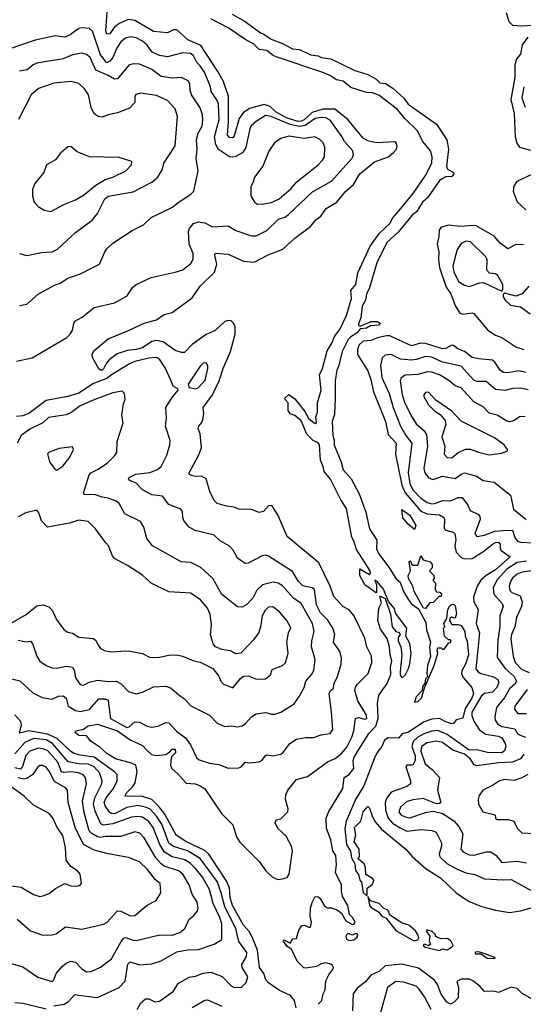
# Model space of a CAD drawing. Extents: x 1268547 to 1425625, y 515768 to 616754.
# Tile 479 of 507: x 1391895 to 1395134, y 592638 to 598968. Entities that reach past the tile are written whole.
import ezdxf

# ---------------------------------------------------------------- set-up
doc = ezdxf.new("R2010")
doc.units = 0

msp = doc.modelspace()

# ---------------------------------------------------------------- linework, layer by layer
at = {"layer": '0CON10XD'}
for points in [[(1393672.3, 592615), (1393662.2, 592662.2), (1393636, 592695), (1393566.9, 592726.9), (1393495, 592774.7), (1393478.7, 592795), (1393464.7, 592835), (1393436.9, 592875), (1393425, 592985.7), (1393393.3, 593065), (1393371, 593105), (1393335, 593146.5), (1393263.5, 593273.5), (1393249, 593325), (1393244.6, 593385), (1393227.4, 593427.4), (1393112.2, 593602.2), (1393086.8, 593626.8), (1392964.1, 593685), (1392901.1, 593725), (1392829.2, 593859.2), (1392789.8, 593909.8), (1392744.6, 593954.6), (1392685, 593973.6), (1392573.1, 593975), (1392579.6, 593995), (1392622.5, 594037.5), (1392637.5, 594062.5), (1392651.8, 594135), (1392642.2, 594175), (1392615, 594188.5), (1392512, 594215), (1392455, 594250), (1392410.4, 594290.4), (1392355, 594328), (1392325, 594363.3), (1392275, 594365.6), (1392251.4, 594385), (1392256.2, 594395), (1392305, 594406.2), (1392335, 594426.9), (1392395, 594438.7), (1392524.7, 594395), (1392605, 594337.3), (1392685, 594302.5), (1392712.2, 594272.2), (1392743.1, 594243.1), (1392775, 594237.7), (1392835.5, 594244.5), (1392860.3, 594259.7), (1392875, 594277.1), (1392895, 594278.1), (1392896.9, 594255), (1392872.1, 594227.9), (1392866.2, 594205), (1392864.5, 594175), (1392872.9, 594152.9), (1392915, 594116.4), (1392965, 594059.7), (1393025, 594054.5), (1393060.5, 594040.5), (1393085, 594021.9), (1393192.9, 593865), (1393265, 593792.2), (1393290.3, 593715), (1393310.3, 593680.3), (1393434.5, 593555), (1393477.5, 593495), (1393520.8, 593455), (1393555, 593440.9), (1393585, 593443.3), (1393615, 593453.3), (1393627.7, 593475), (1393650.3, 593625), (1393643.3, 593655), (1393609.1, 593719.1), (1393555, 593766.9), (1393537.8, 593805), (1393545, 593824), (1393575, 593830), (1393620, 593875), (1393620.9, 593895), (1393605.3, 593955), (1393607.7, 593985), (1393619.5, 594015), (1393675, 594081.9), (1393745, 594101.8), (1393873.9, 594196.1), (1393925, 594217.7), (1393965, 594249), (1393998.6, 594291.4), (1394031.2, 594355), (1394044.1, 594395), (1394055.4, 594474.6), (1394075, 594481.1), (1394115, 594471.5), (1394127.1, 594475), (1394125, 594495.6), (1394069.6, 594589.6), (1394049.4, 594655), (1394053.7, 594676.3), (1394065, 594692.9), (1394136.5, 594765), (1394158.9, 594835), (1394157.2, 594875), (1394128.1, 594935), (1394115, 594992), (1394045, 595136.7), (1394013.8, 595173.8), (1393973.8, 595195), (1393915, 595258.6), (1393891.6, 595325), (1393818.8, 595475), (1393615.3, 595645.3), (1393554.5, 595784.5), (1393516.2, 595845), (1393495, 595842), (1393463.3, 595805), (1393435, 595799.4), (1393385, 595818.1), (1393305, 595820), (1393274.5, 595834.5), (1393225, 595840.6), (1393165, 595857.5), (1393145, 595876.2), (1393117.3, 595935), (1393095, 596015.8), (1393065, 596032.5), (1393025, 596030.4), (1392997.5, 596037.5), (1392986.2, 596045), (1392984.2, 596055), (1393045.5, 596165), (1393063.5, 596215), (1393055.4, 596305), (1393042.3, 596337.7), (1393046.4, 596355), (1393064.5, 596375), (1393072.3, 596395), (1393079.2, 596435), (1393076.2, 596475), (1393134.6, 596555.4), (1393177.5, 596645), (1393203.2, 596725), (1393251.5, 596835), (1393280, 596945), (1393280, 596995), (1393269, 597019), (1393255, 597031.5), (1393235, 597033.5), (1393215, 597026.4), (1393151.5, 596968.5), (1393095, 596943), (1393005, 596879.7), (1392955, 596827.7), (1392935, 596827.8), (1392895, 596841), (1392817.3, 596897.3), (1392775, 596904.1), (1392745, 596899.7), (1392685, 596859), (1392645, 596847.3), (1392589, 596841), (1392521.5, 596818.5), (1392470, 596780), (1392451.7, 596758.2), (1392435, 596722.7), (1392425, 596715.5), (1392415, 596714.6), (1392403.3, 596723.3), (1392364.2, 596795), (1392361.2, 596815), (1392372.3, 596837.7), (1392465, 596916.4), (1392595, 596969.2), (1392695, 597017.6), (1392775, 597038.2), (1392825, 597072.1), (1392875.2, 597084.8), (1393005, 597179.6), (1393056.1, 597255), (1393148.5, 597345), (1393163.1, 597395), (1393153.4, 597443.4), (1393150, 597455), (1393155, 597467.5), (1393235, 597460.8), (1393335, 597416.2), (1393402.2, 597407.8), (1393494.1, 597455.9), (1393588.4, 597491.6), (1393665, 597563.1), (1393765, 597638.8), (1393799.6, 597680.4), (1393832.6, 597705), (1393866.1, 597753.9), (1393935.7, 597795), (1393988.1, 597861.9), (1394041.1, 597908.9), (1394082.3, 597977.7), (1394176.4, 598053.6), (1394266.5, 598085), (1394302, 598115), (1394317.3, 598135), (1394322.5, 598155), (1394315.6, 598175), (1394305, 598182.7), (1394195, 598175.6), (1394170.3, 598180.3), (1394135, 598188.5), (1394103.3, 598205), (1394005, 598326.4), (1393922.1, 598392.1), (1393845, 598392.3), (1393775, 598371.1), (1393725, 598324), (1393705, 598314.3), (1393685, 598313.6), (1393615, 598333.6), (1393545, 598373.2), (1393505, 598410), (1393468, 598422), (1393374, 598396), (1393332.1, 598367.9), (1393307.7, 598332.3), (1393275, 598220), (1393265, 598207.5), (1393245, 598210), (1393231.2, 598225), (1393238.4, 598311.6), (1393237.1, 598475), (1393204.4, 598575), (1393170.1, 598635), (1393061.2, 598801.2), (1392977.6, 598837.6), (1392905, 598902.5), (1392885, 598901.5), (1392845, 598883.2), (1392755, 598891.9), (1392635, 598961.6), (1392595, 598968.2), (1392535, 598943.3), (1392502.3, 598917.7), (1392475, 598876.4), (1392455, 598875.4), (1392449.4, 598895), (1392458, 599015)], [(1395023.4, 599013.4), (1395040.8, 598955), (1395065, 598933), (1395125, 598927.3), (1395193.1, 598933.1)], [(1394278.6, 594885), (1394274.2, 594935), (1394258.8, 594988.8), (1394215, 595050), (1394198, 595105), (1394204.3, 595185), (1394221.2, 595218.8), (1394210.7, 595259.3), (1394215, 595262.5), (1394246.1, 595246.1), (1394280, 595145), (1394290, 595065), (1394313.6, 595033.6), (1394335, 595027.5), (1394342.5, 595015), (1394330, 594995), (1394330, 594975), (1394346.1, 594936.1), (1394353.6, 594883.6), (1394342.5, 594775), (1394342.5, 594755), (1394350, 594740), (1394355, 594737.5), (1394375, 594754), (1394395, 594796.7), (1394405, 594827.5), (1394413.3, 594895), (1394405, 594957.5), (1394377.9, 595005), (1394384.7, 595055), (1394311.9, 595151.9), (1394305, 595181.9), (1394267.7, 595227.7), (1394235, 595307.1), (1394195, 595356), (1394180, 595365), (1394190, 595335), (1394190, 595285), (1394185, 595282.5), (1394173, 595293), (1394114.3, 595334.3), (1394083.6, 595393.6), (1394083, 595437), (1394145, 595401.2), (1394150.7, 595409.3), (1394148.4, 595425), (1394061.9, 595561.9), (1394045, 595617.7), (1394030.3, 595640.3), (1393995.9, 595825), (1393960.1, 595880.1), (1393895, 596012.7), (1393853.1, 596063.1), (1393847, 596095), (1393829.1, 596135), (1393823.6, 596235), (1393815, 596247.4), (1393782.9, 596262.9), (1393742.6, 596302.6), (1393705, 596388.1), (1393665, 596422), (1393634.2, 596434.2), (1393622.5, 596455), (1393622.5, 596505), (1393602.5, 596525), (1393600, 596535), (1393625, 596557.5), (1393665, 596530), (1393728.1, 596448.1), (1393755, 596402.3), (1393795, 596372.5), (1393805, 596378), (1393799.7, 596415), (1393809.3, 596445), (1393809.4, 596505), (1393834.9, 596585), (1393824.2, 596685), (1393843.2, 596725), (1393871.9, 596838.1), (1393905, 596893.2), (1393919, 596931), (1393953.4, 596975), (1393997.6, 597065), (1394029.7, 597175), (1394024.2, 597225.8), (1394057.1, 597265), (1394070.7, 597339.3), (1394148.2, 597511.8), (1394208.4, 597595), (1394275, 597657.3), (1394295.4, 597694.6), (1394346.6, 597753.4), (1394425, 597850), (1394505.6, 597965), (1394544.8, 598045.2), (1394547.6, 598085), (1394536.2, 598125), (1394488.4, 598185), (1394452.1, 598255), (1394371.8, 598331.8), (1394325, 598390.4), (1394205, 598482.3), (1394165, 598497.9), (1394125, 598499.8), (1394025, 598531.9), (1393975, 598571.9), (1393931.9, 598581.9), (1393895, 598606.8), (1393851.4, 598625), (1393545, 598729.8), (1393525, 598736.5), (1393485, 598769.8), (1393435, 598776), (1393401.1, 598811.1), (1393342.5, 598842.5), (1393235.4, 598915.4), (1393124, 598974)], [(1393262.7, 599002.7), (1393346, 598956), (1393443, 598883.1), (1393465.7, 598875), (1393512.8, 598842.8), (1393585.4, 598815.4), (1393650, 598780), (1393695, 598775.1), (1393765, 598741.2), (1393814.4, 598735), (1393835.5, 598725.5), (1393895.9, 598715.9), (1394050.8, 598640.8), (1394135, 598614.9), (1394185, 598587.3), (1394211.4, 598561.4), (1394246.9, 598556.9), (1394295, 598528.3), (1394365, 598463.2), (1394394.3, 598424.3), (1394575.4, 598295.4), (1394641.9, 598195), (1394653.2, 598135), (1394639.4, 598025), (1394646.8, 598006.8), (1394685.7, 597985.7), (1394687.1, 597975), (1394675, 597960.3), (1394635, 597957.1), (1394595, 597933.3), (1394517.3, 597822.7), (1394485.2, 597795), (1394447.6, 597732.4), (1394420, 597709.9), (1394328.6, 597601.4), (1394256.3, 597535), (1394191.1, 597405), (1394141.8, 597238.2), (1394124.4, 597205), (1394119.1, 597165), (1394097.3, 597125), (1394089, 597051), (1394073, 597013), (1394075, 597002.2), (1394085, 596996.4), (1394155, 597027.9), (1394197.2, 597027.2), (1394215.4, 597015), (1394205, 597003.9), (1394150.8, 596999.2), (1394124.8, 596984.8), (1394085, 596980.9), (1394065.1, 596955), (1394025, 596929.1), (1394008.6, 596911.4), (1393968.4, 596835), (1393947.7, 596745), (1393933.8, 596713.8), (1393924.2, 596645), (1393924.3, 596535), (1393919.6, 596430.4), (1393904.6, 596385), (1393909.8, 596295), (1393918.5, 596265), (1393918, 596235), (1393962.4, 596122.4), (1393975, 596073.3), (1394026.7, 596015), (1394079.2, 595919.2), (1394121.7, 595801.7), (1394144.2, 595695), (1394192.1, 595622.1), (1394189.7, 595565), (1394203.2, 595535), (1394269, 595449), (1394313.3, 595375), (1394341, 595351), (1394362.1, 595295), (1394395, 595238.1), (1394415, 595212), (1394460.3, 595180.3), (1394507.5, 595092.5), (1394511.1, 595045), (1394536.4, 594966.4), (1394531.1, 594935), (1394536.4, 594873.6), (1394518.5, 594815), (1394513.3, 594765), (1394517.5, 594742.5), (1394505, 594730), (1394499.5, 594700.5), (1394485, 594680), (1394483.8, 594655), (1394445.8, 594615), (1394435, 594580), (1394455, 594583.3), (1394480, 594605), (1394498.3, 594671.7), (1394561.2, 594815), (1394583.3, 594895), (1394580, 594915), (1394585, 594930), (1394605, 594930), (1394615, 594920), (1394625, 594920), (1394651.7, 594958.3), (1394670, 594965), (1394665, 594980), (1394651.7, 594981.7), (1394627.5, 595005), (1394620, 595055), (1394630, 595065), (1394622.5, 595085), (1394641.7, 595118.3), (1394647.5, 595175), (1394660.7, 595199.3), (1394673, 595207), (1394685, 595210), (1394695, 595200), (1394705, 595150), (1394695, 595120), (1394673, 595127), (1394661.7, 595118.3), (1394660, 595105), (1394675, 595080), (1394715, 595080), (1394735, 595072.5), (1394757.1, 595035), (1394760, 595005), (1394772.1, 594972.1), (1394780.8, 594885), (1394761.5, 594825), (1394737.9, 594782.1), (1394736.4, 594765), (1394748.1, 594738.1)], [(1391875, 596773.1), (1391975, 596794.4), (1392199.2, 596925), (1392220, 596945), (1392235, 596971.2), (1392242.5, 597015), (1392250.7, 597029.3), (1392298, 597055), (1392375, 597116.9), (1392505, 597147.1), (1392586.8, 597193.2), (1392620, 597245), (1392644.2, 597265), (1392740.2, 597309.8), (1392895, 597343.8), (1392945, 597360), (1392958.5, 597371.5), (1392995, 597401.2), (1393010.9, 597429.1), (1393010, 597465), (1392986, 597525), (1392981.1, 597605), (1392987.5, 597625), (1393013.5, 597656.5), (1393045, 597667.9), (1393085, 597662.2), (1393135, 597635.6), (1393235, 597641.4), (1393285, 597612.5), (1393385, 597577.7), (1393415, 597578.9), (1393485, 597612.5), (1393560.5, 597685), (1393600.9, 597699.1), (1393624.8, 597715.2), (1393778.1, 597861.9), (1393900, 597930), (1394031.2, 598075), (1394041.1, 598095), (1394038.6, 598125), (1393984.4, 598185), (1393966.1, 598216.1), (1393890.8, 598320.8), (1393865, 598337.4), (1393835, 598339.8), (1393795, 598332.1), (1393731.8, 598288.2), (1393695, 598280.9), (1393634.7, 598294.7), (1393512.9, 598345), (1393475, 598350.8), (1393415, 598314.1), (1393383.9, 598285), (1393374.2, 598265), (1393348.8, 598145), (1393327.7, 598112.3), (1393285, 598088.1), (1393265, 598082.8), (1393245, 598086.6), (1393173.6, 598133.6), (1393156.5, 598165), (1393147, 598215), (1393177.2, 598325), (1393172.8, 598425), (1393165, 598447.5), (1393127.3, 598505), (1393122.9, 598535), (1393085.8, 598625), (1393055, 598671.1), (1393035, 598691.5), (1393013.9, 598735), (1392995, 598750.3), (1392945, 598754.7), (1392845, 598728.9), (1392795, 598737.1), (1392747.9, 598757.9), (1392714.5, 598804.5), (1392685, 598828.8), (1392645, 598850.3), (1392605, 598857.6), (1392575, 598849.7), (1392545.3, 598825), (1392519.5, 598785), (1392494.1, 598725), (1392475, 598700.5), (1392455, 598690.6), (1392415, 598742.1), (1392363.8, 598893.8), (1392345, 598910), (1392295.8, 598915.8), (1392275, 598910), (1392219.2, 598870.7), (1392185, 598855.3), (1392126.2, 598863.8), (1391995, 598835.4), (1391825, 598778.7)], [(1395163.5, 598855), (1395126.1, 598805), (1395115.3, 598745), (1395089.4, 598715), (1395078.7, 598675), (1395079.9, 598595), (1395054.3, 598455), (1395075.2, 598365), (1395081.9, 598215), (1395093.2, 598173.2), (1395109, 598149), (1395179.6, 598129.6)], [(1391895, 597130), (1391940.3, 597139.7), (1392015, 597202), (1392115, 597258), (1392155, 597274.3), (1392205, 597306), (1392286.8, 597333.2), (1392366.5, 597373.5), (1392407.8, 597395), (1392441.9, 597475), (1392455.6, 597495), (1392495, 597530), (1392617.7, 597612.3), (1392690.5, 597649.5), (1392741.2, 597695), (1392878.5, 597761.5), (1392915, 597792.5), (1392996, 597845), (1393014.2, 597865), (1393043.5, 597995), (1393029.6, 598075), (1393036.5, 598135), (1393033, 598197), (1393042.2, 598237.8), (1393067.7, 598282.3), (1393073.4, 598323.4), (1393070.7, 598355), (1393055, 598402), (1393000, 598485), (1392990.8, 598515), (1392990, 598555), (1392978.9, 598575), (1392935, 598595.5), (1392875, 598590.6), (1392805, 598601.9), (1392745, 598647.2), (1392665, 598680.7), (1392625.4, 598684.6), (1392598.1, 598675), (1392525, 598586.7), (1392505, 598585.3), (1392465, 598609.8), (1392385, 598643.2), (1392347.9, 598725), (1392325, 598744.1), (1392295, 598752.5), (1392235, 598741.8), (1392175, 598715.9), (1392005, 598687.9), (1391982, 598678), (1391944.2, 598645), (1391895, 598635.7)], [(1391895, 597463.5), (1391940.9, 597450.9), (1392035, 597470), (1392105, 597475.4), (1392137.8, 597492.2), (1392255, 597600), (1392360.9, 597679.1), (1392395, 597721.4), (1392422.7, 597777.3), (1392443.1, 597815), (1392465, 597832), (1392625, 597861.8), (1392745, 597922.9), (1392784.2, 597955), (1392814.4, 598005.6), (1392821.4, 598045), (1392895, 598156.7), (1392909.1, 598345), (1392894.5, 598395), (1392845, 598448), (1392775, 598480.4), (1392675, 598495.8), (1392643.2, 598486.8), (1392636, 598475), (1392636, 598435), (1392601.9, 598398.1), (1392525, 598367.9), (1392465, 598356.7), (1392425, 598341.4), (1392402.5, 598345), (1392373.2, 598363.2), (1392355, 598403.3), (1392337.6, 598485), (1392312.8, 598522.8), (1392275, 598556.9), (1392225, 598571.1), (1392115, 598560), (1392015.4, 598524.6), (1391968.1, 598485), (1391886.9, 598325)], [(1395138, 598535), (1395123.4, 598465), (1395146.7, 598405)], [(1393425, 597780.6), (1393465, 597784.5), (1393515, 597791.8), (1393562.9, 597815), (1393639, 597881), (1393677.8, 597925), (1393815, 598033.6), (1393843.5, 598065), (1393855.5, 598085), (1393857.3, 598145), (1393846.4, 598175), (1393825, 598197.5), (1393793.9, 598213.9), (1393725, 598204.7), (1393625, 598217.8), (1393575, 598204.4), (1393532.9, 598175), (1393497.6, 598122.4), (1393458.9, 598025), (1393404.3, 597955.7), (1393396.8, 597923.2), (1393382.2, 597895), (1393381.1, 597835), (1393405, 597794), (1393425, 597780.6)], [(1392095, 597733.8), (1392179.7, 597780.3), (1392255, 597810), (1392305, 597840), (1392385, 597904.6), (1392445, 597940.4), (1392495, 597955.5), (1392578, 597995), (1392615, 598033.8), (1392615.8, 598055), (1392535, 598082.5), (1392345, 598086.7), (1392265, 598117.1), (1392225, 598152), (1392205, 598151.2), (1392155, 598108), (1392125, 598065.8), (1392068, 598035), (1392050.8, 597985), (1391993.3, 597915), (1391976.7, 597875), (1391976.7, 597835), (1391987.5, 597795), (1392015, 597766.7), (1392053, 597743), (1392095, 597733.8)], [(1395275, 598012), (1395092.8, 597927.2), (1395072.8, 597897.2), (1395069.1, 597865), (1395095, 597795.8), (1395149.4, 597745)], [(1395135, 597520.8), (1395085, 597522.9), (1395035, 597494.4), (1394985, 597531.9), (1394946.5, 597575), (1394831.7, 597641.7), (1394815, 597645.2), (1394725, 597637.5), (1394655, 597647), (1394605.7, 597634.3), (1394592, 597615), (1394590.8, 597575), (1394580, 597525), (1394589.7, 597475), (1394587.5, 597425), (1394595.2, 597374.8), (1394638, 597248), (1394667.3, 597205), (1394695, 597129.2), (1394725, 597081.5), (1394745.5, 597075.5), (1394805, 597082.3), (1394815, 597078.2), (1394905, 596970.7), (1394955, 596939.3), (1394995.2, 596925.2), (1395085, 596863.7), (1395137.8, 596847.8)], [(1394995, 597222.5), (1395001.2, 597235), (1395001.4, 597265), (1394967.5, 597325), (1394955, 597334), (1394917.3, 597337.3), (1394898.3, 597358.3), (1394900.8, 597425), (1394893.4, 597443.4), (1394795, 597540.4), (1394765, 597543.1), (1394735, 597528.5), (1394709, 597491), (1394680.8, 597385), (1394686.5, 597346.5), (1394717.8, 597285), (1394755, 597260.4), (1394785, 597252.5), (1394855, 597275.6), (1394877.5, 597277.5), (1394995, 597222.5)], [(1395168.6, 597255), (1395125.6, 597204.4), (1395085, 597190), (1395015, 597210), (1395005, 597200), (1395004, 597185), (1395016.7, 597165), (1395051.3, 597131.3), (1395115, 597121.9), (1395177.5, 597077.5)], [(1395149, 596699), (1395105, 596709.6), (1395035, 596696.3), (1395005, 596699.8), (1394984.1, 596714.1), (1394951.1, 596765), (1394935, 596779.7), (1394846.9, 596786.9), (1394805, 596796.4), (1394755, 596835.2), (1394712.2, 596852.2), (1394685, 596873.8), (1394675, 596876.1), (1394635.6, 596854.4), (1394615, 596850.7), (1394505, 596886.9), (1394473, 596887), (1394415, 596871.9), (1394274.8, 596935.2), (1394255, 596936.1), (1394195, 596921.9), (1394154.8, 596905.2), (1394105, 596900.9), (1394075.5, 596875), (1394067.3, 596845), (1394067.7, 596815), (1394135, 596709.5), (1394154.2, 596654.2), (1394171.2, 596575), (1394248.3, 596385), (1394265, 596301.5), (1394315.8, 596245), (1394312.4, 596175), (1394351.9, 595975), (1394375, 595925.9), (1394475, 595808.8), (1394515, 595790.6), (1394594.7, 595784.7), (1394620, 595770), (1394626.1, 595755), (1394625, 595696), (1394636.5, 595686.5), (1394682.9, 595672.9), (1394692.8, 595662.8), (1394699.7, 595625), (1394694.1, 595585), (1394702.7, 595545), (1394735, 595509.6), (1394755, 595502.5), (1394805, 595503.3), (1394880.3, 595550.3), (1394935, 595595.7), (1394955, 595606.5), (1394975, 595608.8), (1394986, 595596), (1394985.9, 595565.9), (1394991.5, 595555), (1395049.1, 595515), (1394955, 595431.1), (1394895, 595394.8), (1394861.4, 595365), (1394837.5, 595325), (1394814.2, 595255), (1394815.9, 595225), (1394844.5, 595175), (1394830, 595085), (1394851.3, 595025), (1394829.3, 594795), (1394843.1, 594775), (1394861.1, 594765), (1394945, 594742.1), (1394969.2, 594725), (1394976.3, 594706.3), (1394964.2, 594675), (1394935.1, 594644.9), (1394885, 594636.1), (1394865, 594621.7), (1394803.6, 594515), (1394802.8, 594495), (1394815, 594458.9), (1394849.4, 594405), (1394890.5, 594375), (1394975, 594361.4), (1394995, 594350), (1395016.8, 594315), (1395021.8, 594295), (1395011.8, 594268.2), (1394995, 594254.3), (1394903.1, 594256.9), (1394835, 594272.6), (1394785, 594272.5), (1394645, 594372.9), (1394585, 594397.8), (1394545, 594393.9), (1394495, 594377.3), (1394455, 594354.8), (1394425, 594326.7), (1394417.5, 594295), (1394437.8, 594235), (1394438.5, 594205), (1394425, 594180), (1394415, 594174.4), (1394385, 594176), (1394378, 594165), (1394408.4, 594075), (1394407.7, 594055), (1394385, 594037.6), (1394285, 594001.2), (1394255.2, 593964.8), (1394246, 593934), (1394248, 593885), (1394265.8, 593835), (1394292.6, 593802.6), (1394342.4, 593772.4), (1394385, 593751), (1394475, 593760.9), (1394544.7, 593754.7), (1394573.1, 593745), (1394608.2, 593675), (1394608.2, 593655), (1394593.1, 593605), (1394596.6, 593585), (1394642.5, 593542.5), (1394705, 593508.8), (1394765, 593483.4), (1394822.9, 593472.9), (1394885, 593444.7), (1395005, 593437.3), (1395055, 593440), (1395188, 593368)], [(1391828, 594735), (1391896.3, 594716.3), (1391980.9, 594640.9), (1392040.6, 594610.6), (1392105, 594598.9), (1392145, 594619.2), (1392175, 594621.5), (1392193.3, 594605), (1392206.2, 594555), (1392255, 594527.2), (1392285, 594521.1), (1392345, 594533.8), (1392405, 594602.5), (1392445, 594602.4), (1392465, 594592.5), (1392472.6, 594522.6), (1392478.6, 594475), (1392585, 594416.5), (1392599.3, 594420.7), (1392635, 594454.4), (1392665, 594452.2), (1392715, 594425.4), (1392745, 594419.6), (1392785, 594425.9), (1392835, 594449.7), (1392855, 594447.5), (1392903.1, 594393.1), (1392960.7, 594350.7), (1392994.7, 594305), (1393033.1, 594225), (1393050.2, 594210.2), (1393115, 594187.8), (1393175, 594178.6), (1393235, 594155.8), (1393305, 594158), (1393320, 594165), (1393345, 594193.3), (1393375, 594189.2), (1393435, 594197.5), (1393455, 594208), (1393473.8, 594235), (1393485, 594240.6), (1393525, 594235.7), (1393575, 594245.7), (1393586.7, 594253.3), (1393632.2, 594315), (1393675, 594341.5), (1393735, 594351.9), (1393785, 594352.5), (1393835, 594370.9), (1393890.9, 594379.1), (1393908.1, 594405), (1393901.3, 594515), (1393885.4, 594635), (1393894.4, 594655), (1393912.4, 594667.6), (1393915.5, 594695), (1393939.6, 594745), (1393962.9, 594825), (1393964.6, 594865), (1393953.8, 594905), (1393912.5, 594965), (1393921.8, 595015), (1393909.2, 595055), (1393876.3, 595106.3), (1393830.6, 595155), (1393804.6, 595205), (1393790, 595305), (1393775.9, 595315.9), (1393715, 595328.4), (1393688.8, 595355), (1393649.2, 595419.3), (1393495, 595519.2), (1393475, 595524.3), (1393455, 595521.1), (1393365, 595474.5), (1393345, 595472.2), (1393295.7, 595505), (1393268, 595558), (1393245, 595582), (1393185, 595617.1), (1393145, 595654.4), (1393023.6, 595683.6), (1392984.7, 595704.7), (1392953.3, 595743.3), (1392944.5, 595765), (1392942.9, 595805), (1392931.5, 595821.5), (1392855, 595850.6), (1392813.1, 595905), (1392745, 595913.9), (1392685.6, 595945), (1392645, 595988.5), (1392604.6, 596004.6), (1392596, 596015), (1392600, 596025), (1392641.2, 596045), (1392732.9, 596057.1), (1392780.8, 596075), (1392804.3, 596095), (1392841.7, 596168.3), (1392860.6, 596235), (1392862.1, 596262.1), (1392832.9, 596355), (1392840, 596405), (1392834.2, 596475), (1392872.9, 596537.1), (1392913.8, 596585), (1392912.5, 596595), (1392881.9, 596611.9), (1392865.6, 596655), (1392830.3, 596730.3), (1392794.7, 596784.7), (1392775, 596795.3), (1392725, 596792.1), (1392635, 596769.5), (1392602.1, 596755), (1392485, 596684.8), (1392455, 596660.5), (1392370.3, 596629.7), (1392275, 596567), (1392205, 596544.8), (1392065, 596518.8), (1391955.2, 596434.8), (1391915, 596420.2), (1391875, 596415.9)], [(1395165, 596588.6), (1395115, 596598.5), (1395065, 596595.5), (1395015, 596584.4), (1394955, 596591.1), (1394895, 596641.9), (1394835, 596641.4), (1394815, 596650.3), (1394735, 596740.8), (1394615, 596765.6), (1394545, 596799), (1394505, 596803.2), (1394447.6, 596782.4), (1394415, 596778.3), (1394345, 596786.1), (1394285, 596814.7), (1394245, 596810.6), (1394225.7, 596794.3), (1394215.7, 596745), (1394223.1, 596666.9), (1394270.6, 596565), (1394297.6, 596475), (1394343.6, 596355), (1394378.6, 596295), (1394417.6, 596245), (1394394.2, 596055), (1394403.2, 595985), (1394423, 595945), (1394475, 595890.7), (1394515, 595864.3), (1394545, 595855.6), (1394565, 595857.1), (1394615, 595877), (1394665, 595874.2), (1394715, 595896.7), (1394740, 595895), (1394776.1, 595846.1), (1394791.8, 595811.8), (1394845, 595785.7), (1394855, 595773.3), (1394856.3, 595753.7), (1394822.9, 595665), (1394835, 595644.4), (1394885, 595653.5), (1394949.9, 595680.1), (1395005, 595683.1), (1395064.3, 595685), (1395078.6, 595638.6), (1395095.7, 595615.7), (1395115, 595609.3), (1395200, 595605)], [(1393025, 596594.3), (1393045, 596604), (1393088.8, 596651.2), (1393104.4, 596725), (1393104.2, 596745), (1393095, 596761.2), (1393075, 596759.2), (1393055, 596739.2), (1392978.8, 596625), (1392985, 596603.3), (1393025, 596594.3)], [(1395145, 596413.6), (1395113.7, 596416.3), (1395071.1, 596388.9), (1395045, 596383.1), (1395025, 596388.8), (1394965, 596426.2), (1394915, 596437.3), (1394875, 596478.5), (1394815, 596510.9), (1394735, 596600.9), (1394695, 596614), (1394655, 596648.8), (1394595.6, 596685), (1394545, 596701.4), (1394516.7, 596703.2), (1394455, 596687.6), (1394375, 596683.2), (1394346, 596664), (1394342.3, 596645), (1394354.3, 596555), (1394371.3, 596501.3), (1394417.1, 596415), (1394445, 596368.5), (1394496.9, 596325), (1394511.9, 596301.9), (1394516.7, 596225), (1394493.1, 596083.1), (1394500, 596055), (1394525, 596022.5), (1394555, 596010.6), (1394615, 596032.1), (1394695, 596017.5), (1394735, 596046.9), (1394755.4, 596054.6), (1394832, 596032), (1394875, 596005.5), (1394946.7, 595995), (1395051.3, 595911.3), (1395069.8, 595819.8), (1395152.1, 595755)], [(1391885, 594978.9), (1391935, 594968.5), (1391965, 594972.5), (1391977.8, 594957.8), (1392005.5, 594875), (1392025, 594844.3), (1392066.3, 594816.3), (1392105, 594800.6), (1392135, 594798.6), (1392195, 594811.1), (1392234.5, 594804.5), (1392245, 594786.7), (1392255, 594737.5), (1392285, 594692.9), (1392305, 594690), (1392341.8, 594708.2), (1392395, 594721.2), (1392465, 594712.7), (1392515, 594714.7), (1392547.8, 594697.8), (1392595, 594647.8), (1392645, 594634.5), (1392685, 594645.4), (1392755, 594677.7), (1392835, 594682.5), (1392865, 594671.4), (1392928.6, 594618.6), (1392955, 594601.9), (1392995, 594557.5), (1393115.5, 594495.5), (1393166, 594445), (1393215, 594423.6), (1393257.5, 594427.5), (1393295, 594421.4), (1393325, 594428.1), (1393347.3, 594442.7), (1393385, 594486), (1393415, 594504), (1393475, 594513.1), (1393515, 594502.5), (1393537, 594503), (1393575, 594515.8), (1393660.5, 594569.5), (1393693.5, 594616.5), (1393724, 594675), (1393734.4, 594715), (1393776.9, 594763.1), (1393786.4, 594785), (1393794.5, 594855), (1393771.8, 594935), (1393774.5, 594975), (1393788.8, 595035), (1393777.9, 595085), (1393705, 595214.6), (1393655, 595247.9), (1393585, 595327.2), (1393556.9, 595345), (1393525, 595351), (1393456.4, 595333.6), (1393420.2, 595299.8), (1393395, 595248.6), (1393355, 595208.8), (1393325, 595191.2), (1393295, 595193.3), (1393195, 595271.9), (1393136.5, 595375), (1393060, 595445), (1392995, 595478.5), (1392933, 595483), (1392750, 595585), (1392712, 595632), (1392694.5, 595705), (1392672, 595742), (1392570.9, 595790.9), (1392535, 595856.2), (1392515, 595871.4), (1392465, 595892.2), (1392425, 595897.5), (1392382.4, 595912.4), (1392310, 595915), (1392305.8, 595925), (1392319.9, 595970.1), (1392339.1, 596035), (1392352.3, 596055), (1392405, 596080.5), (1392460.5, 596119.5), (1392508, 596165), (1392520, 596185), (1392521.4, 596255), (1392560, 596375), (1392551.9, 596425), (1392562.7, 596497.3), (1392574.2, 596525), (1392569.2, 596565), (1392555, 596578.6), (1392495, 596568.2), (1392377.5, 596525), (1392284.4, 596485.6), (1392225, 596440.7), (1392193.3, 596426.7), (1392079.9, 596410.1), (1392044, 596376), (1391960, 596335), (1391904.3, 596295), (1391879.5, 596245)], [(1394675, 596151.6), (1394714.7, 596185.3), (1394765, 596206.2), (1394795, 596206.2), (1394845, 596186.4), (1394915, 596171.1), (1394995, 596180.8), (1395032.5, 596195), (1395031.2, 596205), (1395010, 596235), (1394949.2, 596279.2), (1394735, 596385.5), (1394675, 596451.9), (1394570.6, 596520.6), (1394525, 596572), (1394505, 596570.6), (1394495, 596556.7), (1394494.6, 596544.6), (1394525, 596492), (1394565, 596450), (1394599.6, 596429.6), (1394631.8, 596391.8), (1394635.5, 596364.5), (1394609.4, 596285), (1394630, 596225), (1394623.8, 596175), (1394643.8, 596153.8), (1394675, 596151.6)], [(1392135, 596072.5), (1392173.2, 596096.8), (1392217.1, 596155), (1392240.8, 596205), (1392235, 596221.2), (1392149.2, 596210.8), (1392085, 596187.1), (1392075, 596176.7), (1392086, 596126), (1392122.5, 596075), (1392135, 596072.5)], [(1391825, 595079.7), (1391936.1, 595143.9), (1392005, 595200.4), (1392045, 595206.4), (1392082.8, 595192.8), (1392105, 595172.5), (1392135, 595106.2), (1392182, 595045), (1392205, 595030), (1392235, 595024.3), (1392275, 594998.6), (1392369.2, 594989.2), (1392386, 594976), (1392401.1, 594945), (1392416, 594925), (1392445, 594911.1), (1392486.8, 594903.2), (1392575, 594910.8), (1392605, 594906.9), (1392685, 594892.4), (1392735, 594867.5), (1392795, 594869.5), (1392855, 594883.1), (1392905, 594883.8), (1392943.3, 594875), (1393015, 594845.7), (1393055, 594837.1), (1393137, 594797), (1393176.3, 594746.3), (1393189.2, 594715), (1393205, 594696), (1393265, 594672), (1393315, 594731.2), (1393335, 594746.7), (1393365, 594748.8), (1393417.4, 594727.4), (1393475, 594730), (1393508, 594755), (1393519.7, 594790.3), (1393585, 594815.6), (1393605, 594832), (1393622, 594895), (1393613.1, 594965), (1393623.8, 595025), (1393638.8, 595058.8), (1393613.5, 595105), (1393565, 595160.8), (1393522.9, 595192.9), (1393495, 595190), (1393475, 595173.5), (1393454.5, 595135.5), (1393444, 595065), (1393432.1, 595027.9), (1393399, 594981), (1393318, 594895), (1393285, 594890), (1393250.3, 594910.2), (1393195, 594919.6), (1393155, 594936.5), (1393140.4, 594955), (1393123.3, 595015), (1393129.1, 595075), (1393121.1, 595145), (1393103.1, 595185), (1393057.5, 595237.5), (1392995, 595280), (1392855, 595289.4), (1392740.6, 595345), (1392685, 595396.7), (1392588.6, 595458.6), (1392504.1, 595504.1), (1392491.4, 595521.4), (1392466.9, 595585), (1392449.4, 595605), (1392383.3, 595695), (1392335, 595740.6), (1392275, 595750.5), (1392215, 595731.4), (1392075, 595704.5), (1392035.5, 595745), (1392017.6, 595797.6), (1392005, 595813.8), (1391935, 595796.2), (1391885, 595772.3)], [(1394435, 595690), (1394393.6, 595723.6), (1394360, 595765), (1394351.7, 595818.3), (1394405, 595783.3), (1394442.5, 595715), (1394435, 595690)], [(1394505, 595182.5), (1394492.5, 595185), (1394431.7, 595291.7), (1394423.3, 595325), (1394396.2, 595375), (1394393.8, 595395), (1394407.5, 595425), (1394400, 595485), (1394408.3, 595488.3), (1394411.7, 595471.7), (1394425, 595460), (1394455, 595460), (1394475, 595520), (1394490, 595495), (1394535, 595482.5), (1394546.7, 595465), (1394547, 595443), (1394530, 595425), (1394557.5, 595395), (1394560, 595375), (1394552.5, 595365), (1394570, 595345), (1394567.5, 595305), (1394575, 595290), (1394597, 595287), (1394607.5, 595275), (1394605, 595260), (1394591.7, 595258.3), (1394555, 595220), (1394531.7, 595218.3), (1394505, 595182.5)], [(1395155, 595487.5), (1395095, 595478.1), (1395027.5, 595435), (1394963.3, 595365), (1394939.7, 595315), (1394943.8, 595275), (1394997.1, 595215), (1395003.8, 595195), (1394982.7, 595135), (1394983.6, 595065), (1394969.2, 594979.2), (1394966.2, 594866.2), (1395016.3, 594796.3), (1395074.8, 594745), (1395090.3, 594715), (1395079.7, 594695), (1395044.8, 594665), (1395015, 594612.7), (1394961.2, 594545), (1394950, 594485), (1394952.4, 594465), (1394969.3, 594439.3), (1394995, 594424.5), (1395078.7, 594408.7), (1395099.6, 594375), (1395147.9, 594355)], [(1395203.6, 595426.4), (1395126, 595415), (1395095, 595403.2), (1395065, 595377.8), (1395050.5, 595355), (1395042.6, 595325), (1395047, 595297), (1395060.9, 595285), (1395112.6, 595262.6), (1395125.4, 595225), (1395122.7, 595195), (1395089.8, 595125), (1395080, 595065), (1395057.7, 595015), (1395054.5, 594985), (1395068.3, 594875), (1395082, 594835), (1395122.1, 594792.1), (1395170.8, 594770.8)], [(1393815, 592637.5), (1393838, 592662), (1393846.1, 592703.9), (1393859.3, 592730.7), (1393865, 592787.5), (1393882.6, 592827.4), (1393911.2, 592865), (1393913.8, 592875), (1393907.3, 592887.3), (1393896.4, 592896.4), (1393864.2, 592904.2), (1393835, 592896.9), (1393805, 592880), (1393735, 592870), (1393723, 592873), (1393680, 592915), (1393643, 592993), (1393615, 593010), (1393590, 593045), (1393595, 593052.5), (1393635, 593030), (1393651.7, 593058.3), (1393675, 593060), (1393690, 593115), (1393710, 593145), (1393726.4, 593146.4), (1393753, 593133), (1393766.2, 593133.8), (1393772, 593165), (1393764, 593205), (1393766.1, 593256.1), (1393775, 593292.5), (1393795, 593330), (1393815, 593327.5), (1393827.7, 593317.7), (1393857, 593267), (1393875, 593257.5), (1393898.3, 593258.3), (1393937.5, 593245), (1393964.1, 593224.1), (1393993.3, 593175), (1394035, 593150), (1394045, 593152.5), (1394052.5, 593165), (1394035, 593196.7), (1394016, 593216), (1394005, 593273.3), (1393970.8, 593330.8), (1393965.6, 593365), (1393964.1, 593405), (1393925.5, 593485), (1393932.2, 593535), (1393927.7, 593595), (1393909.4, 593625), (1393895.9, 593694.1), (1393868.1, 593768.1), (1393866.2, 593833.8), (1393882.4, 593877.6), (1393972.4, 594025), (1393982.5, 594095), (1394015, 594115.8), (1394045, 594154.6), (1394040, 594205), (1394048.3, 594231.7), (1394140.8, 594379.2), (1394185.1, 594424.9), (1394200, 594475), (1394196.1, 594573.9), (1394204.3, 594625), (1394259.1, 594700.9), (1394281.5, 594758.5), (1394279.5, 594805), (1394288, 594845), (1394278.6, 594885)], [(1394748.1, 594738.1), (1394803.8, 594675), (1394814, 594635), (1394801.9, 594605), (1394760.5, 594539.5), (1394745, 594477.5), (1394703, 594467), (1394687.5, 594445), (1394675, 594441.2), (1394635, 594453.1), (1394595, 594475.8), (1394545, 594470.9), (1394496.4, 594453.6), (1394395, 594386.2), (1394355, 594377.5), (1394331.2, 594348.8), (1394265, 594351.7), (1394241.2, 594335), (1394224.4, 594295.6), (1394195, 594256.5), (1394175, 594216.7), (1394108.5, 594041.5), (1394055, 593955.2), (1393994.3, 593814.3), (1393987, 593765), (1393995.8, 593665), (1394021.7, 593621.7), (1394029.7, 593580.3), (1394050, 593540), (1394055, 593497.5), (1394073.2, 593473.2), (1394082.2, 593435), (1394092.3, 593422.3), (1394105, 593356.7), (1394125, 593337.5), (1394130, 593340), (1394130, 593385), (1394161.7, 593408.3), (1394171.2, 593425), (1394173.3, 593435), (1394165, 593447.5), (1394121.7, 593471.7), (1394120, 593515), (1394111.2, 593541.2), (1394070, 593575), (1394080, 593585), (1394078, 593635), (1394046.7, 593685), (1394056.7, 593725), (1394047.5, 593775), (1394090, 593815), (1394103.8, 593875), (1394135, 593908.8), (1394145, 593898.8), (1394163.4, 593843.4), (1394181.2, 593811.2), (1394222.6, 593762.6), (1394378.6, 593635), (1394418.5, 593588.5), (1394508.7, 593508.7), (1394600.5, 593450.5), (1394702.5, 593355), (1394781.2, 593301.2), (1394865, 593266.9), (1394955, 593242.9), (1395045, 593228.8), (1395115, 593238.6), (1395185, 593256.9)], [(1395158.1, 594661.9), (1395079.2, 594555), (1395077.9, 594535), (1395097.7, 594507.7), (1395155, 594507.3)], [(1393191, 593355), (1393165, 593426.9), (1393055, 593574), (1392975, 593623.3), (1392885, 593651.5), (1392855, 593673), (1392808.6, 593795), (1392775, 593847.8), (1392735, 593891.2), (1392705, 593905.5), (1392655, 593915.8), (1392585, 593902.3), (1392505, 593863.2), (1392485, 593864.8), (1392473.1, 593873.1), (1392444.2, 593914.2), (1392439.3, 593935), (1392451.9, 593965), (1392499, 594025), (1392521.2, 594075), (1392521.4, 594115), (1392505, 594132.7), (1392375, 594227.4), (1392285, 594239.6), (1392245, 594250.2), (1392225, 594263.5), (1392137.4, 594347.4), (1392075, 594374.9), (1391955, 594394.9), (1391895, 594381.4), (1391906.3, 594435), (1391902.5, 594455), (1391865, 594499.2)], [(1392115, 592628), (1392182, 592638), (1392210, 592655), (1392245, 592696), (1392255, 592700.8), (1392274.2, 592695.8), (1392395, 592680.5), (1392535, 592745.6), (1392573, 592787), (1392591.2, 592895), (1392605, 592910.9), (1392665, 592890.8), (1392745, 592898.2), (1392805, 592917.5), (1392905, 592974.6), (1392975, 592988.7), (1393045, 592990.4), (1393145.4, 593024.6), (1393194.2, 593055), (1393194.7, 593155), (1393183.1, 593195), (1393139.8, 593285), (1393115.8, 593375.8), (1393070.6, 593455), (1393025, 593511.2), (1392991.2, 593545), (1392956.5, 593566.5), (1392875, 593585.9), (1392825.7, 593615), (1392797.4, 593665), (1392754.4, 593775), (1392725, 593813.8), (1392685, 593841.7), (1392655.9, 593845.9), (1392615, 593840.2), (1392495, 593796.9), (1392435, 593789.3), (1392417, 593797), (1392380, 593880), (1392369.3, 593925), (1392377.7, 593965), (1392423.3, 594055), (1392425.2, 594075), (1392407.8, 594125), (1392373.7, 594165), (1392335, 594181.2), (1392275, 594184.2), (1392207.2, 594197.2), (1392105.9, 594315), (1392065, 594337.1), (1391985, 594345.4), (1391928.4, 594321.6), (1391865, 594247.6)], [(1395137.3, 594245), (1395116.7, 594215), (1395065, 594194.6), (1394975, 594189.8), (1394835, 594170), (1394817.1, 594177.1), (1394792.1, 594215), (1394755.6, 594245), (1394681, 594271), (1394615, 594321.3), (1394575, 594328.9), (1394515, 594318.3), (1394480, 594295), (1394473.8, 594265), (1394502.7, 594182.7), (1394550, 594145), (1394594.5, 594095), (1394581.2, 594015), (1394604.3, 593935.7), (1394595, 593928.6), (1394575, 593926.7), (1394490.8, 593960.8), (1394425, 593952.3), (1394385, 593940.8), (1394344.6, 593905), (1394333.8, 593875), (1394346.2, 593856.2), (1394375, 593841.9), (1394405, 593837), (1394505, 593870.7), (1394555, 593879.6), (1394615.3, 593865.3), (1394690, 593815), (1394720.2, 593780.2), (1394744.4, 593734.4), (1394731.4, 593635), (1394747.8, 593617.8), (1394785, 593597.9), (1394815, 593596.8), (1394895, 593617.9), (1394925, 593617.7), (1394960, 593595), (1394995, 593550), (1395095, 593557.3), (1395155, 593547.3)], [(1391775, 592920), (1391915, 592879.1), (1392011.9, 592811.9), (1392105, 592784.5), (1392115, 592794.2), (1392129.6, 592835), (1392172.9, 592885), (1392195, 592902.1), (1392225, 592914.4), (1392255, 592908.1), (1392294.4, 592865), (1392325, 592845.5), (1392355, 592847.9), (1392414, 592876), (1392485, 592930.6), (1392547.7, 593042.3), (1392565, 593063.2), (1392575, 593067.3), (1392625, 593049.7), (1392645, 593048.6), (1392796.7, 593083.3), (1392875, 593082.7), (1392925, 593099.7), (1392958.2, 593125), (1392984.4, 593185), (1393013.2, 593206.8), (1393036.9, 593235), (1393042.7, 593255), (1393037.6, 593295), (1393004.6, 593345), (1392984.3, 593405.7), (1392945, 593473.6), (1392915.5, 593495.5), (1392825, 593526.1), (1392805, 593540.5), (1392770.1, 593580.1), (1392695, 593707.5), (1392667.9, 593737.9), (1392635, 593745.4), (1392545, 593716.7), (1392446.5, 593716.5), (1392415, 593710.8), (1392395, 593715.2), (1392358.2, 593735), (1392342.4, 593752.4), (1392310.8, 593870.8), (1392299.6, 593945), (1392325.9, 594055), (1392319.3, 594095), (1392303.5, 594113.5), (1392274, 594125), (1392225, 594133.2), (1392177.8, 594127.8), (1392165, 594131.6), (1392141.1, 594195), (1392075, 594268.8), (1392045, 594280.9), (1392015, 594284), (1391961.1, 594265), (1391935, 594236.2), (1391914.1, 594165.9), (1391899.7, 594150.3), (1391865, 594156.9)], [(1392045, 593082.3), (1392105, 593084.4), (1392129.3, 593090.7), (1392190, 593135), (1392295, 593121.5), (1392435, 593151.9), (1392455, 593164.2), (1392525, 593238.9), (1392545, 593235.6), (1392605, 593205.8), (1392635, 593207.8), (1392715, 593276), (1392773.3, 593305), (1392802, 593355), (1392798, 593415), (1392768.5, 593438.5), (1392716.9, 593505), (1392665, 593553.6), (1392595, 593582.5), (1392465, 593604.6), (1392375, 593628.6), (1392304.8, 593664.8), (1392251.1, 593775), (1392215.6, 593905.6), (1392207.8, 593935), (1392202.5, 594015), (1392189, 594029), (1392120.1, 594070.1), (1392085, 594136.5), (1392065, 594161.8), (1392045, 594173.6), (1392025, 594173.3), (1392009.5, 594160.5), (1391978.9, 594115), (1391941.7, 594088.3), (1391925, 594084.8), (1391883.3, 594093.3)], [(1392025, 593331.5), (1392045, 593334.5), (1392085, 593350), (1392125, 593382), (1392185, 593413.3), (1392225, 593400), (1392263.6, 593396.4), (1392285, 593403.3), (1392293, 593417), (1392284.1, 593474.1), (1392266.2, 593495), (1392224.3, 593524.3), (1392194.4, 593564.4), (1392190.8, 593645), (1392172.3, 593722.3), (1392136.5, 593775), (1392111.1, 593831.1), (1392084, 593864), (1391985, 593916.9), (1391924.4, 593975), (1391762.2, 594092.2)], [(1395163.9, 594116.1), (1395125, 594092.9), (1395075, 594075.8), (1395015, 594081.9), (1394980, 594075), (1394935, 594044.4), (1394874.4, 594015), (1394849.7, 593980.3), (1394842.5, 593955), (1394845.8, 593925), (1394874.4, 593875), (1394953.8, 593855), (1394956, 593835), (1394965.7, 593825.7), (1395035.5, 593825.5), (1395072.5, 593815), (1395095, 593770), (1395125, 593739.2), (1395243.6, 593733.6)], [(1391815, 593404.6), (1391905, 593390.5), (1391985, 593343.5), (1392025, 593331.5)], [(1392650.8, 592605), (1392675, 592648.1), (1392705, 592672.5), (1392725, 592672), (1392765, 592654.4), (1392795, 592657.5), (1392885, 592723.1), (1392915, 592771.2), (1392985, 592811.1), (1393025, 592817.5), (1393075, 592837.6), (1393125, 592843.9), (1393196.3, 592816.3), (1393255, 592756.7), (1393275, 592745.5), (1393322, 592748), (1393352.4, 592777.6), (1393361.8, 592815), (1393327, 592875), (1393323.4, 592893.4), (1393353.8, 592945), (1393355, 592970.8), (1393305, 593042.2), (1393284.5, 593124.5), (1393215.4, 593265), (1393191, 593355)], [(1394435, 593046.2), (1394455, 593052.5), (1394461.2, 593065), (1394457.5, 593082.5), (1394440.9, 593110.9), (1394396.8, 593146.8), (1394355, 593159.5), (1394286, 593205), (1394274.2, 593215), (1394270, 593235), (1394262.3, 593242.3), (1394235, 593256.7), (1394206.1, 593286.1), (1394152, 593302), (1394135, 593330), (1394144.3, 593275), (1394155, 593259.1), (1394201.9, 593231.9), (1394225, 593203.8), (1394251.1, 593191.1), (1394315, 593112.5), (1394415, 593054.2), (1394435, 593046.2)], [(1391879.2, 593185), (1391965, 593110), (1392045, 593082.3)], [(1394017, 593047), (1394045, 593052.5), (1394065, 593070), (1394070, 593085), (1394065, 593090), (1394055, 593092.5), (1394035, 593082.5), (1394005, 593092.5), (1393997.5, 593085), (1393992.5, 593075), (1393997, 593057), (1394017, 593047)], [(1394595, 592984.4), (1394615, 592993.3), (1394645, 592987.5), (1394672.5, 593005), (1394682.5, 593015), (1394668.8, 593045), (1394645, 593060.8), (1394605, 593057.5), (1394578.3, 593068.3), (1394570, 593075), (1394570, 593085), (1394547.5, 593105), (1394513.8, 593116.2), (1394511.2, 593105), (1394533.3, 593075), (1394528.8, 593045), (1394536.4, 593023.6), (1394525, 593012.5), (1394505, 593022.5), (1394495, 593022.5), (1394490, 593015), (1394502.5, 593005), (1394595, 592984.4)], [(1394945, 592931.2), (1394952.5, 592935), (1394945, 592940), (1394882.5, 592965), (1394845, 592976), (1394825, 592972.5), (1394825, 592963.1), (1394862.3, 592962.3), (1394901.2, 592935), (1394945, 592931.2)], [(1395190.8, 592670.8), (1395126.4, 592706.4), (1395095, 592738.8), (1395055, 592748.8), (1394975, 592713.3), (1394945, 592722.5), (1394885, 592720), (1394853.3, 592755), (1394809.3, 592789.3), (1394785, 592798.6), (1394735, 592800), (1394706.7, 592785), (1394717.5, 592745), (1394715, 592680), (1394689.3, 592650.7), (1394665, 592637.5), (1394642.2, 592652.2), (1394605, 592703.8), (1394581.4, 592765), (1394562.8, 592792.8), (1394459.2, 592869.2), (1394353.4, 592896.6), (1394245, 592884.5), (1394209.6, 592850.4), (1394152.5, 592825), (1394118, 592782), (1394065, 592742), (1394040.6, 592705), (1394034.4, 592595)], [(1394540.4, 592605), (1394497.5, 592685), (1394465, 592734.7), (1394445, 592754.2), (1394365, 592780.7), (1394315, 592783.8), (1394260.5, 592745), (1394179.6, 592455)], [(1391865, 592648.6), (1391915.7, 592645.7), (1392065, 592609.5)], [(1393005, 592617.5), (1393085, 592664.2), (1393103.2, 592666.8), (1393195, 592625.5)]]:
    msp.add_lwpolyline(points, dxfattribs=at)

doc.saveas('drawing.dxf')
